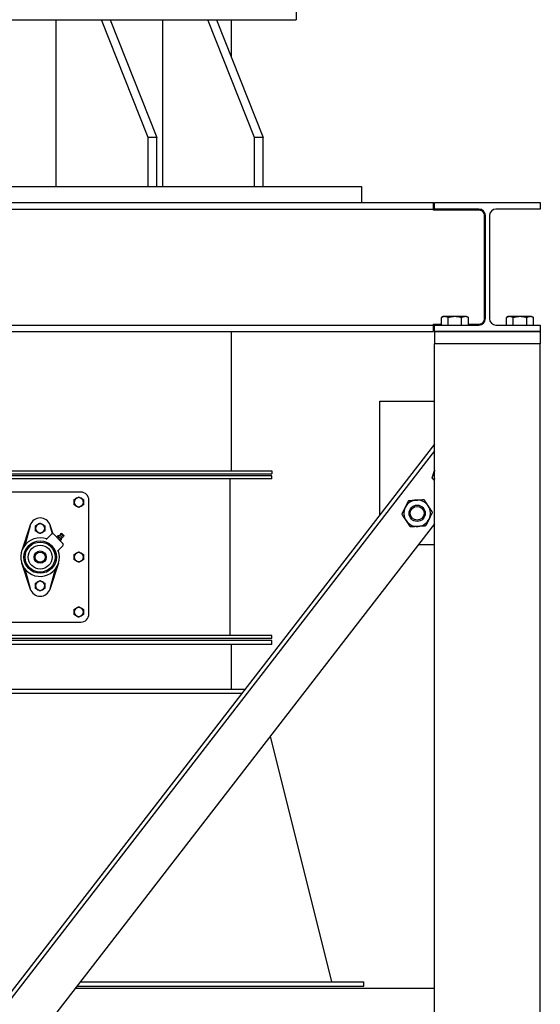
# Model space of a CAD drawing. Header units: inches. Extents: x 36 to 1719, y -84 to 1122.
# Tile 448 of 550: x 1530 to 1562, y 490 to 551. Entities that reach past the tile are written whole.
import ezdxf

# ---------------------------------------------------------------- set-up
doc = ezdxf.new("R2010")
doc.units = ezdxf.units.IN
doc.header["$LTSCALE"] = 48
doc.header["$MEASUREMENT"] = 0
doc.layers.add('Visible (ANSI)', color=7, linetype='Continuous', lineweight=30)

msp = doc.modelspace()

# ---------------------------------------------------------------- linework, layer by layer
at = {"layer": 'Visible (ANSI)'}
for p, q in [((1546.84812, 551.71693), (1546.84812, 550.96693)), ((1503.33259, 550.96693), (1534.86365, 550.96693)), ((1532.0853, 540.71693), (1532.0853, 550.96693)), ((1537.73309, 543.71693), (1534.86365, 550.96693)), ((1534.86365, 550.96693), (1541.93472, 550.96693)), ((1535.39398, 550.96693), (1538.26342, 543.71693)), ((1538.62604, 550.96693), (1538.62604, 540.71693)), ((1544.27383, 543.71693), (1541.40439, 550.96693)), ((1541.93472, 550.96693), (1544.80416, 543.71693)), ((1541.93472, 550.96693), (1546.84812, 550.96693)), ((1542.84812, 550.96693), (1542.84812, 548.65911)), ((1538.26342, 543.71693), (1537.73309, 543.71693)), ((1537.73309, 540.71693), (1537.73309, 543.71693)), ((1538.26342, 540.71693), (1538.26342, 543.71693)), ((1544.80416, 543.71693), (1544.27383, 543.71693)), ((1544.27383, 540.71693), (1544.27383, 543.71693)), ((1544.80416, 540.71693), (1544.80416, 543.71693)), ((1500.46315, 540.71693), (1537.73309, 540.71693)), ((1537.73309, 540.71693), (1544.80416, 540.71693)), ((1544.80416, 540.71693), (1550.84812, 540.71693)), ((1550.84812, 540.71693), (1550.84812, 539.71693)), ((1482.90812, 539.71693), (1555.28812, 539.71693)), ((1555.28812, 539.31693), (1555.28812, 539.71693)), ((1555.34812, 539.31693), (1555.34812, 539.71693)), ((1555.34812, 539.71693), (1561.84812, 539.71693)), ((1561.84812, 539.71693), (1561.84812, 539.31693)), ((1482.90812, 539.31693), (1555.28812, 539.31693)), ((1555.28812, 539.25693), (1555.28812, 539.31693)), ((1558.07562, 539.25693), (1555.28812, 539.25693)), ((1558.07562, 539.31693), (1555.34812, 539.31693)), ((1558.41562, 532.58693), (1558.41562, 538.91693)), ((1558.47562, 532.58693), (1558.47562, 538.91693)), ((1558.72062, 538.91693), (1558.72062, 532.58693)), ((1561.84812, 539.31693), (1559.12062, 539.31693)), ((1555.28812, 532.24693), (1555.76818, 532.24693)), ((1555.28812, 532.18693), (1555.28812, 532.24693)), ((1555.87937, 532.7088), (1555.76818, 532.64461)), ((1555.76818, 532.18693), (1555.76818, 532.64461)), ((1555.97566, 532.7088), (1555.87937, 532.7088)), ((1556.59812, 532.7088), (1555.97566, 532.7088)), ((1556.18315, 532.18693), (1556.18315, 532.64461)), ((1557.22058, 532.7088), (1556.59812, 532.7088)), ((1557.01309, 532.18693), (1557.01309, 532.64461)), ((1557.31687, 532.7088), (1557.22058, 532.7088)), ((1557.31687, 532.7088), (1557.42806, 532.64461)), ((1557.42806, 532.18693), (1557.42806, 532.64461)), ((1557.42806, 532.24693), (1558.07562, 532.24693)), ((1559.87937, 532.7088), (1559.76818, 532.64461)), ((1559.76818, 532.18693), (1559.76818, 532.64461)), ((1559.97566, 532.7088), (1559.87937, 532.7088)), ((1560.59812, 532.7088), (1559.97566, 532.7088)), ((1560.18315, 532.18693), (1560.18315, 532.64461)), ((1561.22058, 532.7088), (1560.59812, 532.7088)), ((1561.01309, 532.18693), (1561.01309, 532.64461)), ((1561.31687, 532.7088), (1561.22058, 532.7088)), ((1561.31687, 532.7088), (1561.42806, 532.64461)), ((1561.42806, 532.18693), (1561.42806, 532.64461)), ((1482.90812, 532.18693), (1555.28812, 532.18693)), ((1482.90812, 531.78693), (1555.28812, 531.78693)), ((1542.84812, 531.78693), (1542.84812, 523.23443)), ((1555.28812, 531.78693), (1555.28812, 532.18693)), ((1555.34812, 531.78693), (1555.34812, 532.18693)), ((1555.34812, 532.18693), (1558.07562, 532.18693)), ((1561.84812, 531.78693), (1555.34812, 531.78693)), ((1555.35062, 531.78693), (1555.35062, 531.03693)), ((1555.35062, 531.78693), (1561.84562, 531.78693)), ((1559.12062, 532.18693), (1561.84812, 532.18693)), ((1561.84562, 531.78693), (1561.84562, 531.03693)), ((1561.84812, 532.18693), (1561.84812, 531.78693)), ((1561.84812, 531.03693), (1555.34812, 531.03693)), ((1555.34812, 404.79693), (1555.34812, 531.03693)), ((1561.84562, 531.03693), (1555.35062, 531.03693)), ((1561.84812, 404.79693), (1561.84812, 531.03693)), ((1551.97562, 527.501), (1555.34812, 527.501)), ((1551.97562, 520.501), (1551.97562, 527.501)), ((1555.34812, 524.86081), (1482.84812, 431.1362)), ((1555.34812, 524.45221), (1482.84812, 430.72761)), ((1492.84812, 523.23443), (1545.34812, 523.23443)), ((1545.34812, 523.23443), (1545.34812, 523.04693)), ((1492.84812, 523.04693), (1545.34812, 523.04693)), ((1545.34812, 522.92193), (1492.84812, 522.92193)), ((1545.34812, 522.73443), (1492.84812, 522.73443)), ((1542.78562, 513.10943), (1542.78562, 522.73443)), ((1545.34812, 522.73443), (1545.34812, 522.92193)), ((1533.59812, 521.92193), (1504.59812, 521.92193)), ((1534.09812, 514.42193), (1534.09812, 521.42193)), ((1555.34812, 519.95765), (1482.84812, 426.23305)), ((1529.96902, 518.28974), (1530.47789, 519.85189)), ((1530.47789, 519.85189), (1530.15363, 518.64171)), ((1530.47789, 519.85189), (1530.489, 519.88598)), ((1531.70724, 519.88598), (1531.71835, 519.85189)), ((1531.85154, 519.3548), (1531.71835, 519.85189)), ((1531.71835, 519.85189), (1531.88022, 519.35495)), ((1531.46703, 518.99794), (1531.79571, 519.32662)), ((1531.93713, 519.32662), (1532.50281, 518.76094)), ((1532.11617, 519.16499), (1532.18228, 519.2311)), ((1532.12254, 519.14122), (1532.11617, 519.16499)), ((1532.17242, 519.10874), (1532.23853, 519.17485)), ((1532.20605, 519.22473), (1532.18228, 519.2311)), ((1532.20605, 519.22473), (1532.21911, 519.21168)), ((1532.21911, 519.21168), (1532.30349, 519.1273)), ((1532.28493, 518.99623), (1532.35104, 519.06234)), ((1532.30135, 519.27271), (1532.4489, 519.12516)), ((1532.30349, 519.1273), (1532.38787, 519.04291)), ((1532.31741, 518.94634), (1532.34118, 518.93997)), ((1532.34118, 518.93997), (1532.4073, 519.00608)), ((1532.42566, 519.3779), (1532.35529, 519.35694)), ((1532.35529, 519.35694), (1532.53313, 519.17909)), ((1532.38787, 519.04291), (1532.40092, 519.02986)), ((1532.40092, 519.02986), (1532.4073, 519.00608)), ((1532.43347, 519.37592), (1532.55211, 519.25728)), ((1532.55409, 519.24947), (1532.53313, 519.17909)), ((1532.50281, 518.61952), (1532.17414, 518.29084)), ((1532.21391, 518.33061), (1532.22722, 518.28974)), ((1555.34812, 518.66544), (1554.34854, 518.66544)), ((1530.47789, 515.99197), (1529.96902, 517.55412)), ((1530.15363, 517.20214), (1530.47789, 515.99197)), ((1532.22722, 517.55412), (1531.71835, 515.99197)), ((1531.71835, 515.99197), (1532.04261, 517.20214)), ((1530.489, 515.95788), (1530.47789, 515.99197)), ((1531.71835, 515.99197), (1531.70724, 515.95788)), ((1504.59812, 513.92193), (1533.59812, 513.92193)), ((1545.34812, 513.10943), (1492.84812, 513.10943)), ((1545.34812, 512.92193), (1492.84812, 512.92193)), ((1545.34812, 512.92193), (1545.34812, 513.10943)), ((1545.34812, 512.79693), (1492.84812, 512.79693)), ((1545.34812, 512.54693), (1492.84812, 512.54693)), ((1542.84812, 512.54693), (1542.84812, 509.79693)), ((1545.34812, 512.54693), (1545.34812, 512.79693)), ((1494.50068, 509.79693), (1543.69556, 509.79693)), ((1494.69406, 509.54693), (1543.50218, 509.54693)), ((1549.03562, 491.79693), (1545.25683, 506.9121)), ((1533.56459, 491.79693), (1550.99812, 491.79693)), ((1550.99812, 491.54693), (1550.99812, 491.79693)), ((1533.27451, 491.42193), (1555.34812, 491.42193)), ((1533.3712, 491.54693), (1550.99812, 491.54693))]:
    msp.add_line(p, q, dxfattribs=at)
for centre, radius in [((1554.2776, 520.61671), 0.50016), ((1554.2776, 520.61671), 0.5), ((1554.2776, 520.61671), 0.42332), ((1531.09812, 517.92193), 0.99675), ((1531.09812, 517.92193), 0.92175), ((1531.09812, 517.92193), 0.73425), ((1531.09812, 517.92193), 0.375), ((1531.09812, 517.92193), 0.3125)]:
    msp.add_circle(centre, radius, dxfattribs=at)
for centre, radius, start, end in [((1558.07562, 538.91693), 0.4, 0, 90), ((1559.12062, 538.91693), 0.4, 90, 180), ((1558.07562, 532.58693), 0.4, 270, 0), ((1559.12062, 532.58693), 0.4, 180, 270), ((1556.11315, 522.98963), 0.8125, 162.5768275, 199.6814547), ((1556.11315, 522.98963), 0.8125, 160.3185453, 162.5768275), ((1533.59812, 521.42193), 0.5, 0, 90), ((1533.47312, 521.29693), 0.281, 120, 180), ((1533.47312, 521.29693), 0.281, 180, 240), ((1533.47312, 521.29693), 0.281, 60, 120), ((1533.47312, 521.29693), 0.281, 0, 60), ((1533.47312, 521.29693), 0.281, 300, 0), ((1554.2776, 520.61671), 0.8125, 93.6646416, 153.6646416), ((1554.2776, 520.61671), 0.8125, 33.6646416, 93.6646416), ((1533.47312, 521.29693), 0.281, 240, 300), ((1554.2776, 520.61671), 0.8125, 153.6646416, 213.6646416), ((1554.2776, 520.61671), 0.8125, 333.6646416, 33.6646416), ((1531.09812, 519.68755), 0.64063, 18.0432318, 161.9567682), ((1554.2776, 520.61671), 0.8125, 213.6646416, 273.6646416), ((1554.2776, 520.61671), 0.8125, 273.6646416, 333.6646416), ((1531.09812, 519.68755), 0.28125, 120, 180), ((1531.09812, 519.68755), 0.28125, 180, 240), ((1531.09812, 519.68755), 0.28125, 60, 120), ((1531.09812, 519.68755), 0.28125, 0, 60), ((1531.09812, 519.68755), 0.28125, 300, 0), ((1531.09812, 517.92193), 1.1875, 69.9010624, 20.0989376), ((1531.09812, 519.68755), 0.28125, 240, 300), ((1531.86642, 519.25591), 0.1, 45, 135), ((1532.15023, 519.45426), 0.23622, 283.6687015, 309.7729981), ((1532.4275, 519.25131), 0.12795, 124.3612907, 170.3745904), ((1532.63045, 518.97404), 0.23622, 140.2270019, 166.3312985), ((1532.42791, 519.37035), 0.00787, 45, 106.5871761), ((1532.4275, 519.25131), 0.12795, 279.6254096, 325.6387093), ((1532.54654, 519.25171), 0.00787, 343.4128239, 45), ((1532.4321, 518.69023), 0.1, 315, 45), ((1533.47312, 517.92193), 0.281, 120, 180), ((1533.47312, 517.92193), 0.281, 180, 240), ((1533.47312, 517.92193), 0.281, 60, 120), ((1533.47312, 517.92193), 0.281, 240, 300), ((1533.47312, 517.92193), 0.281, 0, 60), ((1533.47312, 517.92193), 0.281, 300, 0), ((1531.09812, 516.1563), 0.64063, 198.0432318, 341.9567682), ((1531.09812, 516.1563), 0.28125, 120, 180), ((1531.09812, 516.1563), 0.28125, 180, 240), ((1531.09812, 516.1563), 0.28125, 60, 120), ((1531.09812, 516.1563), 0.28125, 240, 300), ((1531.09812, 516.1563), 0.28125, 0, 60), ((1531.09812, 516.1563), 0.28125, 300, 0), ((1533.47312, 514.54693), 0.281, 120, 180), ((1533.47312, 514.54693), 0.281, 60, 120), ((1533.47312, 514.54693), 0.281, 0, 60), ((1533.47312, 514.54693), 0.281, 180, 240), ((1533.47312, 514.54693), 0.281, 240, 300), ((1533.59812, 514.42193), 0.5, 270, 0), ((1533.47312, 514.54693), 0.281, 300, 0)]:
    msp.add_arc(centre, radius, start, end, dxfattribs=at)
for points, knots in [([(1558.41562, 538.91693), (1558.41562, 538.96235), (1558.406, 539.00914), (1558.37033, 539.09242), (1558.34439, 539.12899), (1558.28629, 539.18709), (1558.24963, 539.21236), (1558.18852, 539.2384), (1558.16712, 539.24517), (1558.12259, 539.25443), (1558.09944, 539.25693), (1558.07562, 539.25693)], [1.41817551, 1.41817551, 1.41817551, 1.41817551, 1.76425868, 1.76425868, 2.11034186, 2.11034186, 2.47334644, 2.47334644, 2.65484873, 2.65484873, 2.83635101, 2.83635101, 2.83635101, 2.83635101]), ([(1558.07562, 532.24693), (1558.09944, 532.24693), (1558.12259, 532.24942), (1558.16712, 532.25868), (1558.18852, 532.26546), (1558.24963, 532.29149), (1558.28629, 532.31677), (1558.34439, 532.37487), (1558.37033, 532.41144), (1558.406, 532.49471), (1558.41562, 532.54151), (1558.41562, 532.58693)], [0, 0, 0, 0, 0.18150229, 0.18150229, 0.36300458, 0.36300458, 0.72600916, 0.72600916, 1.07209233, 1.07209233, 1.41817551, 1.41817551, 1.41817551, 1.41817551])]:
    msp.add_open_spline(points, degree=3, knots=knots, dxfattribs=at)
for points, weights in [([(1555.97566, 532.7088), (1555.87937, 532.7088), (1555.76818, 532.64461)], [1, 1.0379548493, 1]), ([(1556.18315, 532.64461), (1556.07196, 532.7088), (1555.97566, 532.7088)], [1, 1.0379548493, 1]), ([(1556.59812, 532.7088), (1556.40553, 532.7088), (1556.18315, 532.64461)], [1, 1.0379548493, 1]), ([(1557.01309, 532.64461), (1556.79071, 532.7088), (1556.59812, 532.7088)], [1, 1.0379548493, 1]), ([(1557.22058, 532.7088), (1557.12428, 532.7088), (1557.01309, 532.64461)], [1, 1.0379548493, 1]), ([(1557.42806, 532.64461), (1557.31687, 532.7088), (1557.22058, 532.7088)], [1, 1.0379548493, 1]), ([(1559.97566, 532.7088), (1559.87937, 532.7088), (1559.76818, 532.64461)], [1, 1.0379548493, 1]), ([(1560.18315, 532.64461), (1560.07196, 532.7088), (1559.97566, 532.7088)], [1, 1.0379548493, 1]), ([(1560.59812, 532.7088), (1560.40553, 532.7088), (1560.18315, 532.64461)], [1, 1.0379548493, 1]), ([(1561.01309, 532.64461), (1560.79071, 532.7088), (1560.59812, 532.7088)], [1, 1.0379548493, 1]), ([(1561.22058, 532.7088), (1561.12428, 532.7088), (1561.01309, 532.64461)], [1, 1.0379548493, 1]), ([(1561.42806, 532.64461), (1561.31687, 532.7088), (1561.22058, 532.7088)], [1, 1.0379548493, 1]), ([(1555.19747, 522.78534), (1555.27274, 523.0252), (1555.33793, 523.23292)], [1, 1.0379548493, 1]), ([(1555.33793, 523.23292), (1555.34302, 523.24914), (1555.34812, 523.26538)], [1, 1.00286454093, 1.00529669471]), ([(1555.34812, 522.62138), (1555.27655, 522.69927), (1555.19747, 522.78534)], [1.01882845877, 1.01729605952, 1]), ([(1533.19212, 521.45916), (1533.26741, 521.50263), (1533.33262, 521.54028)], [1, 1.0379548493, 1]), ([(1533.19212, 521.29693), (1533.19212, 521.37222), (1533.19212, 521.45916)], [1, 1.0379548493, 1]), ([(1533.19212, 521.13469), (1533.19212, 521.22163), (1533.19212, 521.29693)], [1, 1.0379548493, 1]), ([(1533.33262, 521.54028), (1533.39783, 521.57793), (1533.47312, 521.6214)], [1, 1.0379548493, 1]), ([(1533.47312, 521.6214), (1533.54841, 521.57793), (1533.61362, 521.54028)], [1, 1.0379548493, 1]), ([(1533.61362, 521.54028), (1533.67883, 521.50263), (1533.75412, 521.45916)], [1, 1.0379548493, 1]), ([(1533.75412, 521.45916), (1533.75412, 521.37222), (1533.75412, 521.29693)], [1, 1.0379548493, 1]), ([(1533.75412, 521.29693), (1533.75412, 521.22163), (1533.75412, 521.13469)], [1, 1.0379548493, 1]), ([(1553.54943, 520.97716), (1553.64601, 521.17227), (1553.75753, 521.39757)], [1, 1.0379548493, 1]), ([(1553.75753, 521.39757), (1554.0084, 521.41364), (1554.22567, 521.42755)], [1, 1.0379548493, 1]), ([(1554.22567, 521.42755), (1554.44293, 521.44147), (1554.69381, 521.45754)], [1, 1.0379548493, 1]), ([(1554.69381, 521.45754), (1554.83316, 521.24831), (1554.95384, 521.06711)], [1, 1.0379548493, 1]), ([(1533.33262, 521.05357), (1533.26741, 521.09122), (1533.19212, 521.13469)], [1, 1.0379548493, 1]), ([(1533.47312, 520.97246), (1533.39783, 521.01593), (1533.33262, 521.05357)], [1, 1.0379548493, 1]), ([(1533.61362, 521.05357), (1533.54841, 521.01593), (1533.47312, 520.97246)], [1, 1.0379548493, 1]), ([(1533.75412, 521.13469), (1533.67883, 521.09122), (1533.61362, 521.05357)], [1, 1.0379548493, 1]), ([(1553.34132, 520.55675), (1553.45285, 520.78205), (1553.54943, 520.97716)], [1, 1.0379548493, 1]), ([(1554.95384, 521.06711), (1555.07452, 520.88591), (1555.21388, 520.67668)], [1, 1.0379548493, 1]), ([(1553.60136, 520.16632), (1553.48068, 520.34752), (1553.34132, 520.55675)], [1, 1.0379548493, 1]), ([(1553.86139, 519.77589), (1553.72204, 519.98512), (1553.60136, 520.16632)], [1, 1.0379548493, 1]), ([(1555.00577, 520.25627), (1554.90919, 520.06116), (1554.79767, 519.83586)], [1, 1.0379548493, 1]), ([(1555.21388, 520.67668), (1555.10235, 520.45138), (1555.00577, 520.25627)], [1, 1.0379548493, 1]), ([(1530.81687, 519.84993), (1530.89223, 519.89344), (1530.95749, 519.93112)], [1, 1.0379548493, 1]), ([(1530.81687, 519.68755), (1530.81687, 519.76291), (1530.81687, 519.84993)], [1, 1.0379548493, 1]), ([(1530.81687, 519.52517), (1530.81687, 519.61219), (1530.81687, 519.68755)], [1, 1.0379548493, 1]), ([(1530.95749, 519.44398), (1530.89223, 519.48166), (1530.81687, 519.52517)], [1, 1.0379548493, 1]), ([(1530.95749, 519.93112), (1531.02276, 519.9688), (1531.09812, 520.01231)], [1, 1.0379548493, 1]), ([(1531.09812, 520.01231), (1531.17348, 519.9688), (1531.23874, 519.93112)], [1, 1.0379548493, 1]), ([(1531.23874, 519.93112), (1531.30401, 519.89344), (1531.37937, 519.84993)], [1, 1.0379548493, 1]), ([(1531.37937, 519.52517), (1531.30401, 519.48166), (1531.23874, 519.44398)], [1, 1.0379548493, 1]), ([(1531.37937, 519.84993), (1531.37937, 519.76291), (1531.37937, 519.68755)], [1, 1.0379548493, 1]), ([(1531.37937, 519.68755), (1531.37937, 519.61219), (1531.37937, 519.52517)], [1, 1.0379548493, 1]), ([(1554.32953, 519.80588), (1554.11227, 519.79196), (1553.86139, 519.77589)], [1, 1.0379548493, 1]), ([(1554.79767, 519.83586), (1554.54679, 519.81979), (1554.32953, 519.80588)], [1, 1.0379548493, 1]), ([(1531.09812, 519.36279), (1531.02276, 519.4063), (1530.95749, 519.44398)], [1, 1.0379548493, 1]), ([(1531.23874, 519.44398), (1531.17348, 519.4063), (1531.09812, 519.36279)], [1, 1.0379548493, 1]), ([(1532.11617, 519.16499), (1532.12254, 519.14122), (1532.13559, 519.12816)], [1, 1.0379548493, 1]), ([(1532.13559, 519.12816), (1532.14864, 519.11511), (1532.17242, 519.10874)], [1, 1.0379548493, 1]), ([(1532.17242, 519.10874), (1532.19386, 519.06989), (1532.21997, 519.04378)], [1, 1.0379548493, 1]), ([(1532.21911, 519.21168), (1532.20605, 519.22473), (1532.18228, 519.2311)], [1, 1.0379548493, 1]), ([(1532.23853, 519.17485), (1532.23216, 519.19862), (1532.21911, 519.21168)], [1, 1.0379548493, 1]), ([(1532.21997, 519.04378), (1532.24608, 519.01767), (1532.28493, 518.99623)], [1, 1.0379548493, 1]), ([(1532.30349, 519.1273), (1532.27738, 519.1534), (1532.23853, 519.17485)], [1, 1.0379548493, 1]), ([(1532.28493, 518.99623), (1532.2913, 518.97245), (1532.30435, 518.9594)], [1, 1.0379548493, 1]), ([(1532.35104, 519.06234), (1532.3296, 519.10119), (1532.30349, 519.1273)], [1, 1.0379548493, 1]), ([(1532.30435, 518.9594), (1532.31741, 518.94634), (1532.34118, 518.93997)], [1, 1.0379548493, 1]), ([(1532.38787, 519.04291), (1532.37482, 519.05597), (1532.35104, 519.06234)], [1, 1.0379548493, 1]), ([(1532.4073, 519.00608), (1532.40092, 519.02986), (1532.38787, 519.04291)], [1, 1.0379548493, 1]), ([(1533.19212, 518.08416), (1533.26741, 518.12763), (1533.33262, 518.16528)], [1, 1.0379548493, 1]), ([(1533.19212, 517.92193), (1533.19212, 517.99722), (1533.19212, 518.08416)], [1, 1.0379548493, 1]), ([(1533.19212, 517.75969), (1533.19212, 517.84663), (1533.19212, 517.92193)], [1, 1.0379548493, 1]), ([(1533.33262, 517.67857), (1533.26741, 517.71622), (1533.19212, 517.75969)], [1, 1.0379548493, 1]), ([(1533.33262, 518.16528), (1533.39783, 518.20293), (1533.47312, 518.2464)], [1, 1.0379548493, 1]), ([(1533.47312, 517.59746), (1533.39783, 517.64093), (1533.33262, 517.67857)], [1, 1.0379548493, 1]), ([(1533.47312, 518.2464), (1533.54841, 518.20293), (1533.61362, 518.16528)], [1, 1.0379548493, 1]), ([(1533.61362, 517.67857), (1533.54841, 517.64093), (1533.47312, 517.59746)], [1, 1.0379548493, 1]), ([(1533.61362, 518.16528), (1533.67883, 518.12763), (1533.75412, 518.08416)], [1, 1.0379548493, 1]), ([(1533.75412, 517.75969), (1533.67883, 517.71622), (1533.61362, 517.67857)], [1, 1.0379548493, 1]), ([(1533.75412, 518.08416), (1533.75412, 517.99722), (1533.75412, 517.92193)], [1, 1.0379548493, 1]), ([(1533.75412, 517.92193), (1533.75412, 517.84663), (1533.75412, 517.75969)], [1, 1.0379548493, 1]), ([(1530.95749, 516.39987), (1531.02276, 516.43755), (1531.09812, 516.48106)], [1, 1.0379548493, 1]), ([(1531.09812, 516.48106), (1531.17348, 516.43755), (1531.23874, 516.39987)], [1, 1.0379548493, 1]), ([(1530.81687, 516.31868), (1530.89223, 516.36219), (1530.95749, 516.39987)], [1, 1.0379548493, 1]), ([(1530.81687, 516.1563), (1530.81687, 516.23166), (1530.81687, 516.31868)], [1, 1.0379548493, 1]), ([(1530.81687, 515.99392), (1530.81687, 516.08094), (1530.81687, 516.1563)], [1, 1.0379548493, 1]), ([(1530.95749, 515.91273), (1530.89223, 515.95041), (1530.81687, 515.99392)], [1, 1.0379548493, 1]), ([(1531.09812, 515.83154), (1531.02276, 515.87505), (1530.95749, 515.91273)], [1, 1.0379548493, 1]), ([(1531.23874, 515.91273), (1531.17348, 515.87505), (1531.09812, 515.83154)], [1, 1.0379548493, 1]), ([(1531.23874, 516.39987), (1531.30401, 516.36219), (1531.37937, 516.31868)], [1, 1.0379548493, 1]), ([(1531.37937, 515.99392), (1531.30401, 515.95041), (1531.23874, 515.91273)], [1, 1.0379548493, 1]), ([(1531.37937, 516.31868), (1531.37937, 516.23166), (1531.37937, 516.1563)], [1, 1.0379548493, 1]), ([(1531.37937, 516.1563), (1531.37937, 516.08094), (1531.37937, 515.99392)], [1, 1.0379548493, 1]), ([(1533.19212, 514.70916), (1533.26741, 514.75263), (1533.33262, 514.79028)], [1, 1.0379548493, 1]), ([(1533.19212, 514.54693), (1533.19212, 514.62222), (1533.19212, 514.70916)], [1, 1.0379548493, 1]), ([(1533.33262, 514.79028), (1533.39783, 514.82793), (1533.47312, 514.8714)], [1, 1.0379548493, 1]), ([(1533.47312, 514.8714), (1533.54841, 514.82793), (1533.61362, 514.79028)], [1, 1.0379548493, 1]), ([(1533.61362, 514.79028), (1533.67883, 514.75263), (1533.75412, 514.70916)], [1, 1.0379548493, 1]), ([(1533.75412, 514.70916), (1533.75412, 514.62222), (1533.75412, 514.54693)], [1, 1.0379548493, 1]), ([(1533.19212, 514.38469), (1533.19212, 514.47163), (1533.19212, 514.54693)], [1, 1.0379548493, 1]), ([(1533.33262, 514.30357), (1533.26741, 514.34122), (1533.19212, 514.38469)], [1, 1.0379548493, 1]), ([(1533.47312, 514.22246), (1533.39783, 514.26593), (1533.33262, 514.30357)], [1, 1.0379548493, 1]), ([(1533.61362, 514.30357), (1533.54841, 514.26593), (1533.47312, 514.22246)], [1, 1.0379548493, 1]), ([(1533.75412, 514.38469), (1533.67883, 514.34122), (1533.61362, 514.30357)], [1, 1.0379548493, 1]), ([(1533.75412, 514.54693), (1533.75412, 514.47163), (1533.75412, 514.38469)], [1, 1.0379548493, 1])]:
    msp.add_rational_spline(points, weights, degree=2, dxfattribs=at)

doc.saveas('drawing.dxf')
